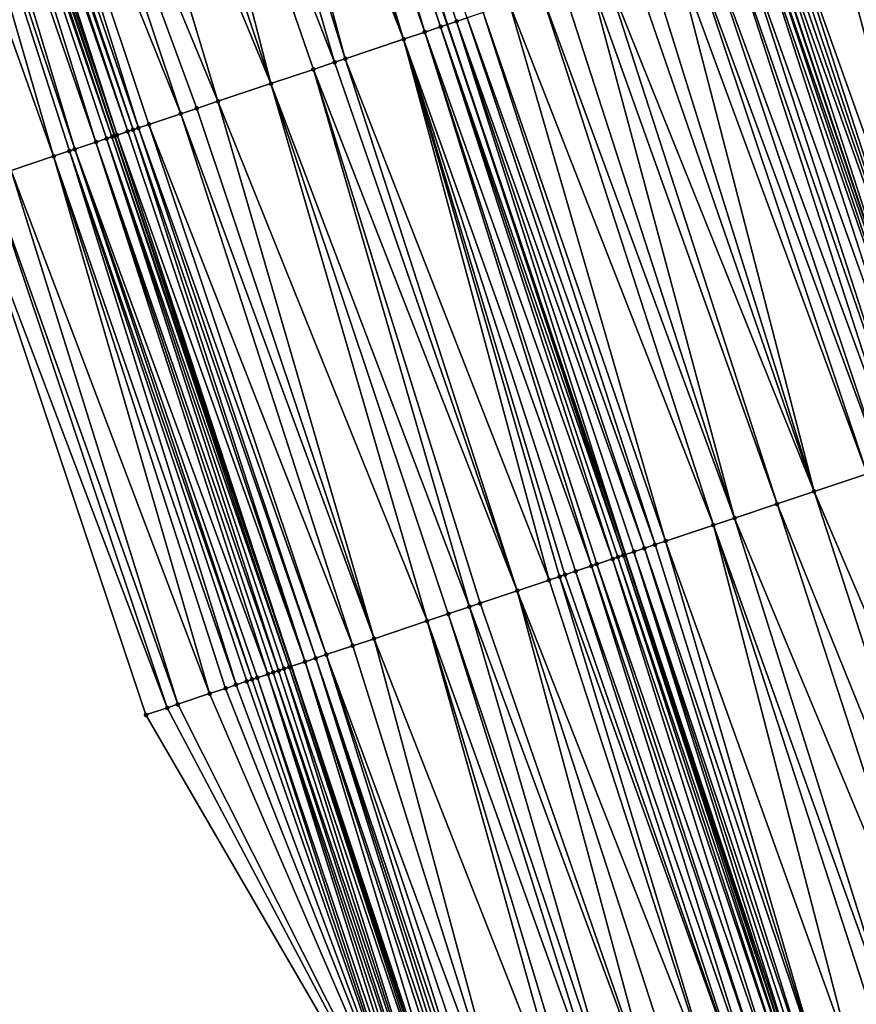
# Model space of a CAD drawing. Header units: feet. Extents: x 2004186 to 2014793, y 836912 to 864902.
# Tile 384 of 974: x 2010433 to 2010463, y 847695 to 847730. Entities that reach past the tile are written whole.
import ezdxf

# ---------------------------------------------------------------- set-up
doc = ezdxf.new("R2010")
doc.units = ezdxf.units.FT
doc.header["$LTSCALE"] = 100
doc.header["$MEASUREMENT"] = 0
for name, color, linetype, lineweight in [('EP_Travel Lane', 5, 'Continuous', 40), ('GPL_Skip Line', 2, 'Continuous', 40), ('Road Shots', 4, 'Continuous', 200), ('Road X-Section', 30, 'Continuous', 13)]:
    doc.layers.add(name, color=color, linetype=linetype, lineweight=lineweight)
doc.layers.add('I-77 SB_MM21-27-Surface-Border', color=7, linetype='Continuous')
doc.layers.add('I-77 SB_MM21-27-Surface-TIN', color=7, linetype='Continuous')

msp = doc.modelspace()

# ---------------------------------------------------------------- linework, layer by layer
at = {"layer": 'EP_Travel Lane'}
msp.add_polyline3d([(2010501.872985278, 847517.1109933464, 432.7483887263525), (2010496.310744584, 847536.3218239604, 432.6745083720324), (2010490.765699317, 847555.1800773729, 432.6028354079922), (2010484.966006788, 847574.3205816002, 432.5260049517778), (2010479.166326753, 847593.4610445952, 432.4364675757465), (2010473.366594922, 847612.6016785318, 432.3996113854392), (2010467.530391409, 847631.4371875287, 432.3242100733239), (2010461.442044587, 847650.4878200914, 432.2391061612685), (2010455.35366632, 847669.5385510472, 432.1852663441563), (2010449.265297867, 847688.589251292, 432.121640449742), (2010443.186575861, 847707.248586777, 432.0554925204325), (2010436.866702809, 847726.2237193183, 431.988828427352), (2010430.546862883, 847745.1987523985, 431.8974958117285), (2010424.227024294, 847764.173781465, 431.8052194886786), (2010417.886755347, 847782.7401750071, 431.723088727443), (2010411.27561073, 847801.6155537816, 431.5946390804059), (2010404.664397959, 847820.4911271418, 431.5215384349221)], dxfattribs=at)
at = {"layer": 'GPL_Skip Line'}
for points in [[(2010525.4082939, 847523.9307231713, 433.6682218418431), (2010519.844656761, 847543.1411599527, 433.5970293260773), (2010514.184985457, 847562.3230172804, 433.5167097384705), (2010508.352749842, 847581.4536226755, 433.4461953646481), (2010502.520505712, 847600.584256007, 433.38429494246), (2010496.688284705, 847619.7148134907, 433.2990074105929), (2010490.768642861, 847638.8182724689, 433.242910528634), (2010484.716626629, 847657.880400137, 433.1464994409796), (2010478.664581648, 847676.9426183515, 433.0787468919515), (2010472.612515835, 847696.0049021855, 433.0317631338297), (2010466.431678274, 847715.0252143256, 432.9819863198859), (2010460.089471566, 847733.9928286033, 432.9040520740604), (2010453.747290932, 847752.9603649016, 432.8067895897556), (2010447.405091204, 847771.9279583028, 432.723680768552), (2010440.917379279, 847790.845627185, 432.6399812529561), (2010434.280437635, 847809.7120895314, 432.5516954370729), (2010427.643483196, 847828.578588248, 432.473760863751)], [(2010513.870022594, 847520.5873133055, 433.2140708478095), (2010508.28748053, 847539.7922714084, 433.141995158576), (2010502.687297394, 847558.8161663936, 433.0602198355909), (2010496.916434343, 847577.9655090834, 432.997322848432), (2010491.145566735, 847597.1148669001, 432.9390856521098), (2010485.374706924, 847616.264198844, 432.8728785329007), (2010479.519576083, 847635.2452786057, 432.8005107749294), (2010473.442230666, 847654.29939332, 432.7123574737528), (2010467.364864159, 847673.3535741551, 432.6451907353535), (2010461.28748471, 847692.4077955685, 432.5908434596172), (2010455.136544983, 847711.2464973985, 432.5450511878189), (2010448.771277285, 847730.2064088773, 432.4689252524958), (2010442.406027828, 847749.1662660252, 432.3793146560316), (2010436.040771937, 847768.1261423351, 432.2944804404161), (2010429.602315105, 847786.863430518, 432.2031179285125), (2010422.965392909, 847805.7298375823, 432.0990983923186), (2010416.32843218, 847824.5963541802, 432.0262505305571)]]:
    msp.add_polyline3d(points, dxfattribs=at)
at = {"layer": 'I-77 SB_MM21-27-Surface-Border', "color": 3, "linetype": 'ByBlock', "lineweight": -2}
msp.add_polyline3d([(2010498.514612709, 847516.1377822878, 432.5991657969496), (2010493.911453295, 847535.6265759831, 432.5768017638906), (2010486.063929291, 847553.7459423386, 432.3957747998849), (2010480.805598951, 847573.051569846, 432.3418977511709), (2010474.399479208, 847592.0070837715, 432.2333601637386), (2010467.993334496, 847610.9626795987, 432.1500763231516), (2010462.176308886, 847629.7365076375, 432.0891687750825), (2010456.124262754, 847648.7987294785, 432.022517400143), (2010450.262827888, 847667.9215099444, 431.9679653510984), (2010448.023085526, 847688.1946571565, 432.0625979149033), (2010437.981619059, 847705.5071181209, 431.8134435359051), (2010431.639400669, 847724.4747673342, 431.7441685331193), (2010425.486884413, 847743.5057656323, 431.6566545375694), (2010419.713695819, 847762.6636912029, 431.5895723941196), (2010413.562130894, 847781.2180416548, 431.5218400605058), (2010407.113855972, 847800.1508731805, 431.433307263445), (2010401.986137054, 847819.5486046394, 431.4328845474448)], dxfattribs=at)
at = {"layer": 'I-77 SB_MM21-27-Surface-TIN', "color": 128, "linetype": 'ByBlock', "lineweight": -2}
for points in [[(2010442.177552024, 847749.0898164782, 432.3672701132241), (2010441.418875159, 847748.8360263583, 432.3424977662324), (2010447.950739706, 847729.9318936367, 432.4350722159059)], [(2010442.367216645, 847749.1532777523, 432.3768698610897), (2010442.177552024, 847749.0898164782, 432.3672701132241), (2010448.519743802, 847730.122246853, 432.4562847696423)], [(2010442.177552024, 847749.0898164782, 432.3672701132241), (2010447.950739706, 847729.9318936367, 432.4350722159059), (2010448.519743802, 847730.122246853, 432.4562847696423)], [(2010442.367216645, 847749.1532777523, 432.3768698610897), (2010448.771277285, 847730.2064088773, 432.4689252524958), (2010442.406027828, 847749.1662660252, 432.3793146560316)], [(2010442.367216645, 847749.1532777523, 432.3768698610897), (2010448.519743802, 847730.122246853, 432.4562847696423), (2010448.771277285, 847730.2064088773, 432.4689252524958)], [(2010442.746539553, 847749.2802192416, 432.4007641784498), (2010442.406027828, 847749.1662660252, 432.3793146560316), (2010448.771277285, 847730.2064088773, 432.4689252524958)], [(2010442.746539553, 847749.2802192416, 432.4007641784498), (2010448.771277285, 847730.2064088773, 432.4689252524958), (2010449.088737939, 847730.31262985, 432.4848788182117)], [(2010442.746539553, 847749.2802192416, 432.4007641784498), (2010449.088737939, 847730.31262985, 432.4848788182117), (2010449.468060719, 847730.4395717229, 432.5088677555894)], [(2010441.418875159, 847748.8360263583, 432.3424977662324), (2010440.660214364, 847748.5821881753, 432.3058123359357), (2010447.192079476, 847729.6780537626, 432.3979685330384)], [(2010441.418875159, 847748.8360263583, 432.3424977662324), (2010447.192079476, 847729.6780537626, 432.3979685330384), (2010447.950739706, 847729.9318936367, 432.4350722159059)], [(2010439.901549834, 847748.3283611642, 432.2718960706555), (2010439.142875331, 847748.0745639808, 432.2453729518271), (2010445.105731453, 847728.9800909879, 432.3199459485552)], [(2010440.660214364, 847748.5821881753, 432.3058123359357), (2010439.901549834, 847748.3283611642, 432.2718960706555), (2010447.192079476, 847729.6780537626, 432.3979685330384)], [(2010439.901549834, 847748.3283611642, 432.2718960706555), (2010445.105731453, 847728.9800909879, 432.3199459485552), (2010447.192079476, 847729.6780537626, 432.3979685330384)], [(2010439.142875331, 847748.0745639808, 432.2453729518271), (2010437.435872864, 847747.5034749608, 432.1744535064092), (2010444.726399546, 847728.8531764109, 432.3027226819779)], [(2010439.142875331, 847748.0745639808, 432.2453729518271), (2010444.726399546, 847728.8531764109, 432.3027226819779), (2010445.105731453, 847728.9800909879, 432.3199459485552)], [(2010437.435872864, 847747.5034749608, 432.1744535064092), (2010436.108198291, 847747.059312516, 432.123731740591), (2010442.45037386, 847728.0917913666, 432.2247684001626)], [(2010437.435872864, 847747.5034749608, 432.1744535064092), (2010443.967731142, 847728.5993609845, 432.2716785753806), (2010444.726399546, 847728.8531764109, 432.3027226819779)], [(2010437.435872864, 847747.5034749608, 432.1744535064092), (2010442.45037386, 847728.0917913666, 432.2247684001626), (2010443.967731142, 847728.5993609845, 432.2716785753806)], [(2010436.108198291, 847747.059312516, 432.123731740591), (2010434.780518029, 847746.6151670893, 432.0772281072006), (2010442.45037386, 847728.0917913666, 432.2247684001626)], [(2010434.780518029, 847746.6151670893, 432.0772281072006), (2010432.883847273, 847745.9806277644, 431.9994278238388), (2010440.553693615, 847727.4572804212, 432.1540044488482)], [(2010434.780518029, 847746.6151670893, 432.0772281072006), (2010440.553693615, 847727.4572804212, 432.1540044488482), (2010442.45037386, 847728.0917913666, 432.2247684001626)], [(2010432.883847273, 847745.9806277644, 431.9994278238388), (2010431.745835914, 847745.5999308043, 431.9593494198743), (2010439.226026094, 847727.0130968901, 432.0980575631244)], [(2010432.883847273, 847745.9806277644, 431.9994278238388), (2010439.795026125, 847727.2034622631, 432.1222832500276), (2010440.553693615, 847727.4572804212, 432.1540044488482)], [(2010432.883847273, 847745.9806277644, 431.9994278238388), (2010439.226026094, 847727.0130968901, 432.0980575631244), (2010439.795026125, 847727.2034622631, 432.1222832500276)], [(2010431.745835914, 847745.5999308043, 431.9593494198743), (2010431.176831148, 847745.4095795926, 431.93863319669), (2010437.70868242, 847726.5054865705, 432.0410589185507)], [(2010431.745835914, 847745.5999308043, 431.9593494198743), (2010438.088012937, 847726.6324053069, 432.0593131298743), (2010439.226026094, 847727.0130968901, 432.0980575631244)], [(2010431.745835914, 847745.5999308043, 431.9593494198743), (2010437.70868242, 847726.5054865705, 432.0410589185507), (2010438.088012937, 847726.6324053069, 432.0593131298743)], [(2010430.418188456, 847745.1556872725, 431.8885290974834), (2010430.228523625, 847745.0922266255, 431.8790848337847), (2010436.760374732, 847726.1881340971, 431.9816339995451)], [(2010430.418188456, 847745.1556872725, 431.8885290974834), (2010436.866702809, 847726.2237193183, 431.988828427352), (2010430.546862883, 847745.1987523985, 431.8974958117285)], [(2010430.418188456, 847745.1556872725, 431.8885290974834), (2010436.760374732, 847726.1881340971, 431.9816339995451), (2010436.866702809, 847726.2237193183, 431.988828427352)], [(2010430.797507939, 847745.2826390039, 431.9149620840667), (2010430.546862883, 847745.1987523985, 431.8974958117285), (2010436.950034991, 847726.2516084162, 431.9944668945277)], [(2010436.950034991, 847726.2516084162, 431.9944668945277), (2010430.546862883, 847745.1987523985, 431.8974958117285), (2010436.866702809, 847726.2237193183, 431.988828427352)], [(2010430.987167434, 847745.3461156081, 431.928361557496), (2010430.797507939, 847745.2826390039, 431.9149620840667), (2010437.329349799, 847726.3785741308, 432.0243653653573)], [(2010430.797507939, 847745.2826390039, 431.9149620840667), (2010436.950034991, 847726.2516084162, 431.9944668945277), (2010437.329349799, 847726.3785741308, 432.0243653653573)], [(2010431.176831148, 847745.4095795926, 431.93863319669), (2010430.987167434, 847745.3461156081, 431.928361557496), (2010437.51901378, 847726.4420373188, 432.0344393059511)], [(2010430.987167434, 847745.3461156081, 431.928361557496), (2010437.329349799, 847726.3785741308, 432.0243653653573), (2010437.51901378, 847726.4420373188, 432.0344393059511)], [(2010431.176831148, 847745.4095795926, 431.93863319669), (2010437.51901378, 847726.4420373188, 432.0344393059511), (2010437.70868242, 847726.5054865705, 432.0410589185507)], [(2010429.659522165, 847744.9018655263, 431.8559178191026), (2010429.090530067, 847744.7114764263, 431.8258104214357), (2010435.432723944, 847725.7439005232, 431.9132833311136)], [(2010430.228523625, 847745.0922266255, 431.8790848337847), (2010429.659522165, 847744.9018655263, 431.8559178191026), (2010436.191371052, 847725.9977796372, 431.9601132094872)], [(2010429.659522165, 847744.9018655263, 431.8559178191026), (2010435.432723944, 847725.7439005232, 431.9132833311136), (2010436.191371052, 847725.9977796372, 431.9601132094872)], [(2010430.228523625, 847745.0922266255, 431.8790848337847), (2010436.570709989, 847726.1246731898, 431.9721252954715), (2010436.760374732, 847726.1881340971, 431.9816339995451)], [(2010430.228523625, 847745.0922266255, 431.8790848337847), (2010436.191371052, 847725.9977796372, 431.9601132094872), (2010436.570709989, 847726.1246731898, 431.9721252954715)], [(2010429.090530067, 847744.7114764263, 431.8258104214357), (2010427.952535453, 847744.3307293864, 431.7733190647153), (2010434.674051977, 847725.4900957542, 431.8848808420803)], [(2010429.090530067, 847744.7114764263, 431.8258104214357), (2010435.243058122, 847725.6804428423, 431.9045744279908), (2010435.432723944, 847725.7439005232, 431.9132833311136)], [(2010429.090530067, 847744.7114764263, 431.8258104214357), (2010434.674051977, 847725.4900957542, 431.8848808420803), (2010435.243058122, 847725.6804428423, 431.9045744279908)], [(2010427.952535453, 847744.3307293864, 431.7733190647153), (2010433.156732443, 847724.9824132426, 431.8099884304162), (2010434.674051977, 847725.4900957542, 431.8848808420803)], [(2010462.934480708, 847734.944628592, 433.0185190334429), (2010462.365476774, 847734.754274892, 432.9971866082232), (2010469.27669691, 847715.97698592, 433.0894153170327)], [(2010463.503481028, 847735.1349931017, 433.0425307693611), (2010462.934480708, 847734.944628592, 433.0185190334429), (2010469.27669691, 847715.97698592, 433.0894153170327)], [(2010462.365476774, 847734.754274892, 432.9971866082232), (2010460.848143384, 847734.2466338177, 432.9325649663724), (2010467.569683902, 847715.4059284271, 433.0263121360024)], [(2010462.365476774, 847734.754274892, 432.9971866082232), (2010467.569683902, 847715.4059284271, 433.0263121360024), (2010469.27669691, 847715.97698592, 433.0894153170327)], [(2010460.848143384, 847734.2466338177, 432.9325649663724), (2010460.65848006, 847734.1831686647, 432.9220040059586), (2010467.000681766, 847715.2155693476, 433.0036463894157)], [(2010460.848143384, 847734.2466338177, 432.9325649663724), (2010467.000681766, 847715.2155693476, 433.0036463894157), (2010467.569683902, 847715.4059284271, 433.0263121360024)], [(2010459.899807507, 847733.9293656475, 432.8940357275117), (2010459.710140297, 847733.8659121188, 432.8863559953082), (2010466.242014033, 847714.9617519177, 432.9721057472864)], [(2010459.899807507, 847733.9293656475, 432.8940357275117), (2010466.431678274, 847715.0252143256, 432.9819863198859), (2010460.089471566, 847733.9928286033, 432.9040520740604)], [(2010459.899807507, 847733.9293656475, 432.8940357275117), (2010466.242014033, 847714.9617519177, 432.9721057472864), (2010466.431678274, 847715.0252143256, 432.9819863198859)], [(2010460.279139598, 847734.0562796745, 432.9111227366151), (2010460.089471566, 847733.9928286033, 432.9040520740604), (2010466.431678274, 847715.0252143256, 432.9819863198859)], [(2010460.468813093, 847734.1197144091, 432.9141440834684), (2010460.279139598, 847734.0562796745, 432.9111227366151), (2010467.000681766, 847715.2155693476, 433.0036463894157)], [(2010460.279139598, 847734.0562796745, 432.9111227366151), (2010466.431678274, 847715.0252143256, 432.9819863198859), (2010467.000681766, 847715.2155693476, 433.0036463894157)], [(2010460.65848006, 847734.1831686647, 432.9220040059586), (2010460.468813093, 847734.1197144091, 432.9141440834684), (2010467.000681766, 847715.2155693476, 433.0036463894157)], [(2010458.761785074, 847733.5487018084, 432.8621681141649), (2010458.00312135, 847733.2948723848, 432.8276546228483), (2010464.914327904, 847714.5176240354, 432.9299521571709)], [(2010459.141123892, 847733.675595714, 432.8742677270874), (2010458.761785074, 847733.5487018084, 432.8621681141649), (2010465.293664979, 847714.6445231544, 432.9433440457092)], [(2010458.761785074, 847733.5487018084, 432.8621681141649), (2010464.914327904, 847714.5176240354, 432.9299521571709), (2010465.293664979, 847714.6445231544, 432.9433440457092)], [(2010459.710140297, 847733.8659121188, 432.8863559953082), (2010459.141123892, 847733.675595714, 432.8742677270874), (2010465.862679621, 847714.8348448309, 432.9567389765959)], [(2010459.141123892, 847733.675595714, 432.8742677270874), (2010465.293664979, 847714.6445231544, 432.9433440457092), (2010465.862679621, 847714.8348448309, 432.9567389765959)], [(2010459.710140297, 847733.8659121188, 432.8863559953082), (2010465.862679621, 847714.8348448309, 432.9567389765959), (2010466.242014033, 847714.9617519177, 432.9721057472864)], [(2010458.00312135, 847733.2948723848, 432.8276546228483), (2010457.434121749, 847733.1045057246, 432.8031098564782), (2010464.34533422, 847714.327239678, 432.9010209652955)], [(2010458.00312135, 847733.2948723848, 432.8276546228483), (2010464.34533422, 847714.327239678, 432.9010209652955), (2010464.914327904, 847714.5176240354, 432.9299521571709)], [(2010456.865116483, 847732.9141560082, 432.782764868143), (2010455.916780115, 847732.5968893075, 432.7445998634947), (2010461.879659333, 847713.5023472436, 432.802036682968)], [(2010457.434121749, 847733.1045057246, 432.8031098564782), (2010456.865116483, 847732.9141560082, 432.782764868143), (2010463.77633785, 847714.1368633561, 432.8740813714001)], [(2010456.865116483, 847732.9141560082, 432.782764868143), (2010461.879659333, 847713.5023472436, 432.802036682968), (2010463.77633785, 847714.1368633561, 432.8740813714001)], [(2010457.434121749, 847733.1045057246, 432.8031098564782), (2010463.77633785, 847714.1368633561, 432.8740813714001), (2010464.34533422, 847714.327239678, 432.9010209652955)], [(2010455.916780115, 847732.5968893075, 432.7445998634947), (2010455.347778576, 847732.4065284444, 432.7214919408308), (2010461.879659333, 847713.5023472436, 432.802036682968)], [(2010455.347778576, 847732.4065284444, 432.7214919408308), (2010454.399429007, 847732.0893012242, 432.693112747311), (2010461.879659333, 847713.5023472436, 432.802036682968)], [(2010453.830422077, 847731.8989564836, 432.67400106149), (2010452.882088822, 847731.5816804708, 432.6335279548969), (2010459.034639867, 847712.5505781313, 432.695222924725)], [(2010454.399429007, 847732.0893012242, 432.693112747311), (2010453.830422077, 847731.8989564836, 432.67400106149), (2010460.551978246, 847713.0582042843, 432.7561460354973)], [(2010453.830422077, 847731.8989564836, 432.67400106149), (2010459.034639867, 847712.5505781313, 432.695222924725), (2010460.551978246, 847713.0582042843, 432.7561460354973)], [(2010454.399429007, 847732.0893012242, 432.693112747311), (2010460.551978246, 847713.0582042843, 432.7561460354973), (2010461.879659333, 847713.5023472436, 432.802036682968)], [(2010452.882088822, 847731.5816804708, 432.6335279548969), (2010452.123416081, 847731.3278780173, 432.6056993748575), (2010459.034639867, 847712.5505781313, 432.695222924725)], [(2010452.123416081, 847731.3278780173, 432.6056993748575), (2010450.985409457, 847730.947166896, 432.5621121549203), (2010458.275962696, 847712.2967889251, 432.6706778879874)], [(2010452.123416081, 847731.3278780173, 432.6056993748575), (2010458.275962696, 847712.2967889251, 432.6706778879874), (2010459.034639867, 847712.5505781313, 432.695222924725)], [(2010450.985409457, 847730.947166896, 432.5621121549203), (2010450.037061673, 847730.6299343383, 432.5324099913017), (2010456.568957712, 847711.7257074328, 432.6016261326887)], [(2010450.985409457, 847730.947166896, 432.5621121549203), (2010456.568957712, 847711.7257074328, 432.6016261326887), (2010458.275962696, 847712.2967889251, 432.6706778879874)], [(2010449.468060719, 847730.4395717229, 432.5088677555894), (2010449.088737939, 847730.31262985, 432.4848788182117), (2010455.810276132, 847711.4719314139, 432.5803497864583)], [(2010450.037061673, 847730.6299343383, 432.5324099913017), (2010449.468060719, 847730.4395717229, 432.5088677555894), (2010456.189619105, 847711.5988128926, 432.5893692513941)], [(2010449.468060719, 847730.4395717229, 432.5088677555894), (2010455.810276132, 847711.4719314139, 432.5803497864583), (2010456.189619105, 847711.5988128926, 432.5893692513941)], [(2010450.037061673, 847730.6299343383, 432.5324099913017), (2010456.189619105, 847711.5988128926, 432.5893692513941), (2010456.568957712, 847711.7257074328, 432.6016261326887)], [(2010448.519743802, 847730.122246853, 432.4562847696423), (2010447.950739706, 847729.9318936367, 432.4350722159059), (2010454.672295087, 847711.0911437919, 432.5178008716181)], [(2010448.519743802, 847730.122246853, 432.4562847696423), (2010455.051620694, 847711.2180772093, 432.539694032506), (2010448.771277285, 847730.2064088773, 432.4689252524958)], [(2010448.519743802, 847730.122246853, 432.4562847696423), (2010454.861955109, 847711.1546188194, 432.5308093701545), (2010455.051620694, 847711.2180772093, 432.539694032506)], [(2010448.519743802, 847730.122246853, 432.4562847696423), (2010454.672295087, 847711.0911437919, 432.5178008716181), (2010454.861955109, 847711.1546188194, 432.5308093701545)], [(2010449.088737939, 847730.31262985, 432.4848788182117), (2010448.771277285, 847730.2064088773, 432.4689252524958), (2010455.136544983, 847711.2464973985, 432.5450511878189)], [(2010455.051620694, 847711.2180772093, 432.539694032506), (2010455.136544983, 847711.2464973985, 432.5450511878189), (2010448.771277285, 847730.2064088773, 432.4689252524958)], [(2010449.088737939, 847730.31262985, 432.4848788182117), (2010455.136544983, 847711.2464973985, 432.5450511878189), (2010455.430943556, 847711.3450188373, 432.5636223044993)], [(2010449.088737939, 847730.31262985, 432.4848788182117), (2010455.430943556, 847711.3450188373, 432.5636223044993), (2010455.810276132, 847711.4719314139, 432.5803497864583)], [(2010447.192079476, 847729.6780537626, 432.3979685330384), (2010445.105731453, 847728.9800909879, 432.3199459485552), (2010452.396280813, 847710.3297246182, 432.4313871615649)], [(2010447.950739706, 847729.9318936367, 432.4350722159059), (2010447.192079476, 847729.6780537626, 432.3979685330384), (2010453.913631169, 847710.8373149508, 432.4834318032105)], [(2010447.192079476, 847729.6780537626, 432.3979685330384), (2010453.344633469, 847710.6469426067, 432.4574781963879), (2010453.913631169, 847710.8373149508, 432.4834318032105)], [(2010447.192079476, 847729.6780537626, 432.3979685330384), (2010452.965295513, 847710.5200461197, 432.4447387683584), (2010453.344633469, 847710.6469426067, 432.4574781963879)], [(2010447.192079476, 847729.6780537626, 432.3979685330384), (2010452.775622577, 847710.4566097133, 432.4413029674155), (2010452.965295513, 847710.5200461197, 432.4447387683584)], [(2010447.192079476, 847729.6780537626, 432.3979685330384), (2010452.396280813, 847710.3297246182, 432.4313871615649), (2010452.775622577, 847710.4566097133, 432.4413029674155)], [(2010447.950739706, 847729.9318936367, 432.4350722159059), (2010454.103292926, 847710.9007847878, 432.4951537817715), (2010454.672295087, 847711.0911437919, 432.5178008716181)], [(2010447.950739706, 847729.9318936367, 432.4350722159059), (2010453.913631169, 847710.8373149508, 432.4834318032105), (2010454.103292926, 847710.9007847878, 432.4951537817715)], [(2010445.105731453, 847728.9800909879, 432.3199459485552), (2010444.726399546, 847728.8531764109, 432.3027226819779), (2010451.258265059, 847709.9490407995, 432.394567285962)], [(2010445.105731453, 847728.9800909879, 432.3199459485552), (2010451.258265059, 847709.9490407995, 432.394567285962), (2010452.396280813, 847710.3297246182, 432.4313871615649)], [(2010443.967731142, 847728.5993609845, 432.2716785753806), (2010442.45037386, 847728.0917913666, 432.2247684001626), (2010449.551264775, 847709.3779452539, 432.322032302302)], [(2010444.726399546, 847728.8531764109, 432.3027226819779), (2010443.967731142, 847728.5993609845, 432.2716785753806), (2010451.258265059, 847709.9490407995, 432.394567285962)], [(2010443.967731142, 847728.5993609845, 432.2716785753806), (2010449.930600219, 847709.5048492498, 432.3366329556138), (2010451.258265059, 847709.9490407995, 432.394567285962)], [(2010443.967731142, 847728.5993609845, 432.2716785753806), (2010449.551264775, 847709.3779452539, 432.322032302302), (2010449.930600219, 847709.5048492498, 432.3366329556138)], [(2010442.45037386, 847728.0917913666, 432.2247684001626), (2010440.553693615, 847727.4572804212, 432.1540044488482), (2010448.033908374, 847708.8703729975, 432.2744681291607)], [(2010442.45037386, 847728.0917913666, 432.2247684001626), (2010448.7925854, 847709.1241626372, 432.2991205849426), (2010449.551264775, 847709.3779452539, 432.322032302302)], [(2010442.45037386, 847728.0917913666, 432.2247684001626), (2010448.033908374, 847708.8703729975, 432.2744681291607), (2010448.7925854, 847709.1241626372, 432.2991205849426)], [(2010439.795026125, 847727.2034622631, 432.1222832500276), (2010439.226026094, 847727.0130968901, 432.0980575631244), (2010446.137225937, 847708.2358686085, 432.2053292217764)], [(2010440.553693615, 847727.4572804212, 432.1540044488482), (2010439.795026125, 847727.2034622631, 432.1222832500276), (2010446.137225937, 847708.2358686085, 432.2053292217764)], [(2010440.553693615, 847727.4572804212, 432.1540044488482), (2010446.137225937, 847708.2358686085, 432.2053292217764), (2010448.033908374, 847708.8703729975, 432.2744681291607)], [(2010439.226026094, 847727.0130968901, 432.0980575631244), (2010438.088012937, 847726.6324053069, 432.0593131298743), (2010445.378559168, 847707.9820482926, 432.1730732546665)], [(2010439.226026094, 847727.0130968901, 432.0980575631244), (2010445.378559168, 847707.9820482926, 432.1730732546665), (2010446.137225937, 847708.2358686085, 432.2053292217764)], [(2010437.70868242, 847726.5054865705, 432.0410589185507), (2010437.51901378, 847726.4420373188, 432.0344393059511), (2010444.050894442, 847707.5378564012, 432.1150541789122)], [(2010438.088012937, 847726.6324053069, 432.0593131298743), (2010437.70868242, 847726.5054865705, 432.0410589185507), (2010444.430224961, 847707.6647751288, 432.1333062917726)], [(2010437.70868242, 847726.5054865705, 432.0410589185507), (2010444.050894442, 847707.5378564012, 432.1150541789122), (2010444.430224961, 847707.6647751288, 432.1333062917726)], [(2010438.088012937, 847726.6324053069, 432.0593131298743), (2010444.430224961, 847707.6647751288, 432.1333062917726), (2010445.378559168, 847707.9820482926, 432.1730732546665)], [(2010436.760374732, 847726.1881340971, 431.9816339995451), (2010436.570709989, 847726.1246731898, 431.9721252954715), (2010443.102595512, 847707.2204777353, 432.0491370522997)], [(2010436.760374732, 847726.1881340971, 431.9816339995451), (2010443.186575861, 847707.248586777, 432.0554925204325), (2010436.866702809, 847726.2237193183, 431.988828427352)], [(2010436.760374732, 847726.1881340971, 431.9816339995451), (2010443.102595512, 847707.2204777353, 432.0491370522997), (2010443.186575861, 847707.248586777, 432.0554925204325)], [(2010436.950034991, 847726.2516084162, 431.9944668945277), (2010436.866702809, 847726.2237193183, 431.988828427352), (2010443.186575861, 847707.248586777, 432.0554925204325)], [(2010437.329349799, 847726.3785741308, 432.0243653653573), (2010436.950034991, 847726.2516084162, 431.9944668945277), (2010443.671570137, 847707.4109190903, 432.0921959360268)], [(2010436.950034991, 847726.2516084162, 431.9944668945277), (2010443.186575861, 847707.248586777, 432.0554925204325), (2010443.671570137, 847707.4109190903, 432.0921959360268)], [(2010437.51901378, 847726.4420373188, 432.0344393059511), (2010437.329349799, 847726.3785741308, 432.0243653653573), (2010443.671570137, 847707.4109190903, 432.0921959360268)], [(2010437.51901378, 847726.4420373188, 432.0344393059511), (2010443.671570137, 847707.4109190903, 432.0921959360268), (2010444.050894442, 847707.5378564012, 432.1150541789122)], [(2010436.191371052, 847725.9977796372, 431.9601132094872), (2010435.432723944, 847725.7439005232, 431.9132833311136), (2010442.34391594, 847706.966695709, 432.026371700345)], [(2010436.570709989, 847726.1246731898, 431.9721252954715), (2010436.191371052, 847725.9977796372, 431.9601132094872), (2010442.723249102, 847707.0936065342, 432.0426650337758)], [(2010436.191371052, 847725.9977796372, 431.9601132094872), (2010442.53357697, 847707.0301677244, 432.0386335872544), (2010442.723249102, 847707.0936065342, 432.0426650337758)], [(2010436.191371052, 847725.9977796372, 431.9601132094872), (2010442.34391594, 847706.966695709, 432.026371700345), (2010442.53357697, 847707.0301677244, 432.0386335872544)], [(2010436.570709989, 847726.1246731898, 431.9721252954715), (2010442.912925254, 847707.1570333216, 432.0437165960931), (2010443.102595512, 847707.2204777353, 432.0491370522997)], [(2010436.570709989, 847726.1246731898, 431.9721252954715), (2010442.723249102, 847707.0936065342, 432.0426650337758), (2010442.912925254, 847707.1570333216, 432.0437165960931)], [(2010434.674051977, 847725.4900957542, 431.8848808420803), (2010433.156732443, 847724.9824132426, 431.8099884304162), (2010440.257602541, 847706.2686293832, 431.9226825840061)], [(2010435.243058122, 847725.6804428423, 431.9045744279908), (2010434.674051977, 847725.4900957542, 431.8848808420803), (2010441.205934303, 847706.5859098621, 431.9642627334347)], [(2010434.674051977, 847725.4900957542, 431.8848808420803), (2010440.826595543, 847706.4590157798, 431.9521192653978), (2010441.205934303, 847706.5859098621, 431.9642627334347)], [(2010434.674051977, 847725.4900957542, 431.8848808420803), (2010440.257602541, 847706.2686293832, 431.9226825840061), (2010440.826595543, 847706.4590157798, 431.9521192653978)], [(2010435.432723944, 847725.7439005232, 431.9132833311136), (2010435.243058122, 847725.6804428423, 431.9045744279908), (2010441.774940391, 847706.7762571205, 431.9839985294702)], [(2010435.243058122, 847725.6804428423, 431.9045744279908), (2010441.585274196, 847706.7128005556, 431.9755662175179), (2010441.774940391, 847706.7762571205, 431.9839985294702)], [(2010435.243058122, 847725.6804428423, 431.9045744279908), (2010441.205934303, 847706.5859098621, 431.9642627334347), (2010441.585274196, 847706.7128005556, 431.9755662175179)], [(2010435.432723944, 847725.7439005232, 431.9132833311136), (2010441.964602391, 847706.8397262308, 431.9955403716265), (2010442.34391594, 847706.966695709, 432.026371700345)], [(2010435.432723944, 847725.7439005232, 431.9132833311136), (2010441.774940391, 847706.7762571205, 431.9839985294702), (2010441.964602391, 847706.8397262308, 431.9955403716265)], [(2010432.398065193, 847724.7285943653, 431.7780890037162), (2010431.639400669, 847724.4747673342, 431.7441685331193), (2010438.740283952, 847705.7609440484, 431.8470904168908)], [(2010433.156732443, 847724.9824132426, 431.8099884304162), (2010432.398065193, 847724.7285943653, 431.7780890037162), (2010439.119615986, 847705.8878582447, 431.8642193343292)], [(2010432.398065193, 847724.7285943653, 431.7780890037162), (2010438.740283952, 847705.7609440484, 431.8470904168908), (2010439.119615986, 847705.8878582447, 431.8642193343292)], [(2010433.156732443, 847724.9824132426, 431.8099884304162), (2010439.119615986, 847705.8878582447, 431.8642193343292), (2010440.257602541, 847706.2686293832, 431.9226825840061)], [(2010431.639400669, 847724.4747673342, 431.7441685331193), (2010437.981619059, 847705.5071181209, 431.8134435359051), (2010438.740283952, 847705.7609440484, 431.8470904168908)], [(2010463.77633785, 847714.1368633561, 432.8740813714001), (2010461.879659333, 847713.5023472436, 432.802036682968), (2010469.753283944, 847695.0967209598, 432.9148919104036)], [(2010461.879659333, 847713.5023472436, 432.802036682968), (2010460.551978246, 847713.0582042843, 432.7561460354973), (2010468.03773981, 847694.5518279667, 432.8497517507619)], [(2010461.879659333, 847713.5023472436, 432.802036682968), (2010468.03773981, 847694.5518279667, 432.8497517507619), (2010469.753283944, 847695.0967209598, 432.9148919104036)], [(2010460.551978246, 847713.0582042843, 432.7561460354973), (2010459.034639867, 847712.5505781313, 432.695222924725), (2010466.703425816, 847694.1280282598, 432.8009717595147)], [(2010460.551978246, 847713.0582042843, 432.7561460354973), (2010466.703425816, 847694.1280282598, 432.8009717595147), (2010468.03773981, 847694.5518279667, 432.8497517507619)], [(2010459.034639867, 847712.5505781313, 432.695222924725), (2010458.275962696, 847712.2967889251, 432.6706778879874), (2010464.987886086, 847693.5831213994, 432.7314424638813)], [(2010459.034639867, 847712.5505781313, 432.695222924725), (2010464.987886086, 847693.5831213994, 432.7314424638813), (2010466.703425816, 847694.1280282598, 432.8009717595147)], [(2010458.275962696, 847712.2967889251, 432.6706778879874), (2010456.568957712, 847711.7257074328, 432.6016261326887), (2010463.272341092, 847693.0382311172, 432.6671602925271)], [(2010458.275962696, 847712.2967889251, 432.6706778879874), (2010464.416036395, 847693.4014955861, 432.7113699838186), (2010464.987886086, 847693.5831213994, 432.7314424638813)], [(2010458.275962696, 847712.2967889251, 432.6706778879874), (2010463.272341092, 847693.0382311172, 432.6671602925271), (2010464.416036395, 847693.4014955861, 432.7113699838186)], [(2010456.568957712, 847711.7257074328, 432.6016261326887), (2010456.189619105, 847711.5988128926, 432.5893692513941), (2010462.12863803, 847692.6749910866, 432.6306854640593)], [(2010456.568957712, 847711.7257074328, 432.6016261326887), (2010462.12863803, 847692.6749910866, 432.6306854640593), (2010463.272341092, 847693.0382311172, 432.6671602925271)], [(2010455.430943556, 847711.3450188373, 432.5636223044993), (2010455.136544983, 847711.2464973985, 432.5450511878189), (2010461.366181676, 847692.4327921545, 432.5940531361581)], [(2010455.810276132, 847711.4719314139, 432.5803497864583), (2010455.430943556, 847711.3450188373, 432.5636223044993), (2010461.747406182, 847692.5539031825, 432.6160286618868)], [(2010455.430943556, 847711.3450188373, 432.5636223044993), (2010461.556795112, 847692.4933439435, 432.6038619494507), (2010461.747406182, 847692.5539031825, 432.6160286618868)], [(2010455.430943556, 847711.3450188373, 432.5636223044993), (2010461.366181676, 847692.4327921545, 432.5940531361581), (2010461.556795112, 847692.4933439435, 432.6038619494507)], [(2010456.189619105, 847711.5988128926, 432.5893692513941), (2010455.810276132, 847711.4719314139, 432.5803497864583), (2010462.12863803, 847692.6749910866, 432.6306854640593)], [(2010455.810276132, 847711.4719314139, 432.5803497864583), (2010461.747406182, 847692.5539031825, 432.6160286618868), (2010462.12863803, 847692.6749910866, 432.6306854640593)], [(2010454.672295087, 847711.0911437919, 432.5178008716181), (2010454.103292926, 847710.9007847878, 432.4951537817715), (2010460.603709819, 847692.1906420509, 432.5728753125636)], [(2010454.861955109, 847711.1546188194, 432.5308093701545), (2010454.672295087, 847711.0911437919, 432.5178008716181), (2010460.984952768, 847692.3116949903, 432.5764655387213)], [(2010454.672295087, 847711.0911437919, 432.5178008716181), (2010460.603709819, 847692.1906420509, 432.5728753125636), (2010460.984952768, 847692.3116949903, 432.5764655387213)], [(2010455.051620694, 847711.2180772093, 432.539694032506), (2010454.861955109, 847711.1546188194, 432.5308093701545), (2010461.175566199, 847692.3722467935, 432.5862788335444)], [(2010454.861955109, 847711.1546188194, 432.5308093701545), (2010460.984952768, 847692.3116949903, 432.5764655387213), (2010461.175566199, 847692.3722467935, 432.5862788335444)], [(2010455.051620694, 847711.2180772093, 432.539694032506), (2010461.28748471, 847692.4077955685, 432.5908434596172), (2010455.136544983, 847711.2464973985, 432.5450511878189)], [(2010455.051620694, 847711.2180772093, 432.539694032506), (2010461.175566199, 847692.3722467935, 432.5862788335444), (2010461.28748471, 847692.4077955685, 432.5908434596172)], [(2010461.366181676, 847692.4327921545, 432.5940531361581), (2010455.136544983, 847711.2464973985, 432.5450511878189), (2010461.28748471, 847692.4077955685, 432.5908434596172)], [(2010453.344633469, 847710.6469426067, 432.4574781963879), (2010452.965295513, 847710.5200461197, 432.4447387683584), (2010459.460016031, 847691.8273728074, 432.527154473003)], [(2010453.913631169, 847710.8373149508, 432.4834318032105), (2010453.344633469, 847710.6469426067, 432.4574781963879), (2010459.84124755, 847691.9484617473, 432.5421390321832)], [(2010453.344633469, 847710.6469426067, 432.4574781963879), (2010459.460016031, 847691.8273728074, 432.527154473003), (2010459.84124755, 847691.9484617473, 432.5421390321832)], [(2010454.103292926, 847710.9007847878, 432.4951537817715), (2010453.913631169, 847710.8373149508, 432.4834318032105), (2010460.222475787, 847692.0695610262, 432.5603959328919)], [(2010453.913631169, 847710.8373149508, 432.4834318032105), (2010459.84124755, 847691.9484617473, 432.5421390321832), (2010460.222475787, 847692.0695610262, 432.5603959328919)], [(2010454.103292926, 847710.9007847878, 432.4951537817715), (2010460.222475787, 847692.0695610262, 432.5603959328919), (2010460.603709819, 847692.1906420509, 432.5728753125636)], [(2010452.396280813, 847710.3297246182, 432.4313871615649), (2010451.258265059, 847709.9490407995, 432.394567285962), (2010458.506930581, 847691.5246714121, 432.4963251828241)], [(2010452.775622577, 847710.4566097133, 432.4413029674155), (2010452.396280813, 847710.3297246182, 432.4313871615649), (2010458.506930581, 847691.5246714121, 432.4963251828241)], [(2010452.965295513, 847710.5200461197, 432.4447387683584), (2010452.775622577, 847710.4566097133, 432.4413029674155), (2010459.460016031, 847691.8273728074, 432.527154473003)], [(2010452.775622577, 847710.4566097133, 432.4413029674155), (2010458.506930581, 847691.5246714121, 432.4963251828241), (2010459.460016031, 847691.8273728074, 432.527154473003)], [(2010451.258265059, 847709.9490407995, 432.394567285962), (2010449.930600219, 847709.5048492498, 432.3366329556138), (2010456.410160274, 847690.8586726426, 432.4108715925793)], [(2010451.258265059, 847709.9490407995, 432.394567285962), (2010457.363235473, 847691.1614063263, 432.4519203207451), (2010458.506930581, 847691.5246714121, 432.4963251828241)], [(2010451.258265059, 847709.9490407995, 432.394567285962), (2010456.410160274, 847690.8586726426, 432.4108715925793), (2010457.363235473, 847691.1614063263, 432.4519203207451)], [(2010449.551264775, 847709.3779452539, 432.322032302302), (2010448.7925854, 847709.1241626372, 432.2991205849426), (2010455.07584056, 847690.434890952, 432.3677938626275)], [(2010449.930600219, 847709.5048492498, 432.3366329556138), (2010449.551264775, 847709.3779452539, 432.322032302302), (2010456.410160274, 847690.8586726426, 432.4108715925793)], [(2010449.551264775, 847709.3779452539, 432.322032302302), (2010455.07584056, 847690.434890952, 432.3677938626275), (2010456.410160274, 847690.8586726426, 432.4108715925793)], [(2010448.7925854, 847709.1241626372, 432.2991205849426), (2010448.033908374, 847708.8703729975, 432.2744681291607), (2010454.694604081, 847690.3138176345, 432.3577538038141)], [(2010448.7925854, 847709.1241626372, 432.2991205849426), (2010454.694604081, 847690.3138176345, 432.3577538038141), (2010455.07584056, 847690.434890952, 432.3677938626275)], [(2010448.033908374, 847708.8703729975, 432.2744681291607), (2010446.137225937, 847708.2358686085, 432.2053292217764), (2010453.360290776, 847689.8900157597, 432.3082876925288)], [(2010448.033908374, 847708.8703729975, 432.2744681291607), (2010453.741523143, 847690.011102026, 432.3224260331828), (2010454.694604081, 847690.3138176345, 432.3577538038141)], [(2010448.033908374, 847708.8703729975, 432.2744681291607), (2010453.360290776, 847689.8900157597, 432.3082876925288), (2010453.741523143, 847690.011102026, 432.3224260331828)], [(2010446.137225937, 847708.2358686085, 432.2053292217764), (2010445.378559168, 847707.9820482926, 432.1730732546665), (2010451.26351701, 847689.2240278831, 432.2262817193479)], [(2010446.137225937, 847708.2358686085, 432.2053292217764), (2010451.26351701, 847689.2240278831, 432.2262817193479), (2010453.360290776, 847689.8900157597, 432.3082876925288)], [(2010445.378559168, 847707.9820482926, 432.1730732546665), (2010444.430224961, 847707.6647751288, 432.1333062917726), (2010451.26351701, 847689.2240278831, 432.2262817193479)], [(2010444.050894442, 847707.5378564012, 432.1150541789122), (2010443.671570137, 847707.4109190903, 432.0921959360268), (2010449.929206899, 847688.8002159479, 432.1736314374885)], [(2010444.430224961, 847707.6647751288, 432.1333062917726), (2010444.050894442, 847707.5378564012, 432.1150541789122), (2010450.310435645, 847688.9213136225, 432.1913806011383)], [(2010444.050894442, 847707.5378564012, 432.1150541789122), (2010450.119823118, 847688.860758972, 432.1806661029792), (2010450.310435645, 847688.9213136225, 432.1913806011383)], [(2010444.050894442, 847707.5378564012, 432.1150541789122), (2010449.929206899, 847688.8002159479, 432.1736314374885), (2010450.119823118, 847688.860758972, 432.1806661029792)], [(2010444.430224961, 847707.6647751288, 432.1333062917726), (2010450.691666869, 847689.0424034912, 432.2066590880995), (2010451.26351701, 847689.2240278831, 432.2262817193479)], [(2010444.430224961, 847707.6647751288, 432.1333062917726), (2010450.310435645, 847688.9213136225, 432.1913806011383), (2010450.691666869, 847689.0424034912, 432.2066590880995)], [(2010442.912925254, 847707.1570333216, 432.0437165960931), (2010442.723249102, 847707.0936065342, 432.0426650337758), (2010448.785532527, 847688.4368855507, 432.1085551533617)], [(2010443.102595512, 847707.2204777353, 432.0491370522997), (2010442.912925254, 847707.1570333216, 432.0437165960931), (2010449.166772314, 847688.5579484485, 432.1152971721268)], [(2010442.912925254, 847707.1570333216, 432.0437165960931), (2010448.785532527, 847688.4368855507, 432.1085551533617), (2010449.166772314, 847688.5579484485, 432.1152971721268)], [(2010443.102595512, 847707.2204777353, 432.0491370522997), (2010449.265297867, 847688.589251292, 432.121640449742), (2010443.186575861, 847707.248586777, 432.0554925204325)], [(2010443.102595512, 847707.2204777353, 432.0491370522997), (2010449.166772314, 847688.5579484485, 432.1152971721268), (2010449.265297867, 847688.589251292, 432.121640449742)], [(2010443.671570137, 847707.4109190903, 432.0921959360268), (2010443.186575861, 847707.248586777, 432.0554925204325), (2010449.357383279, 847688.6185080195, 432.1275690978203)], [(2010449.357383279, 847688.6185080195, 432.1275690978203), (2010443.186575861, 847707.248586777, 432.0554925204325), (2010449.265297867, 847688.589251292, 432.121640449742)], [(2010443.671570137, 847707.4109190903, 432.0921959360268), (2010449.738594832, 847688.7396598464, 432.1624576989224), (2010449.929206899, 847688.8002159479, 432.1736314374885)], [(2010443.671570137, 847707.4109190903, 432.0921959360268), (2010449.357383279, 847688.6185080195, 432.1275690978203), (2010449.738594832, 847688.7396598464, 432.1624576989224)], [(2010441.774940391, 847706.7762571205, 431.9839985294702), (2010441.585274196, 847706.7128005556, 431.9755662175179), (2010448.023085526, 847688.1946571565, 432.0625979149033)], [(2010441.964602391, 847706.8397262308, 431.9955403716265), (2010441.774940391, 847706.7762571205, 431.9839985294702), (2010448.023085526, 847688.1946571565, 432.0625979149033)], [(2010442.34391594, 847706.966695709, 432.026371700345), (2010441.964602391, 847706.8397262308, 431.9955403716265), (2010448.213687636, 847688.2552446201, 432.0836979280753)], [(2010441.964602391, 847706.8397262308, 431.9955403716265), (2010448.023085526, 847688.1946571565, 432.0625979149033), (2010448.213687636, 847688.2552446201, 432.0836979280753)], [(2010442.53357697, 847707.0301677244, 432.0386335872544), (2010442.34391594, 847706.966695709, 432.026371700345), (2010448.594914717, 847688.3763475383, 432.103106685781)], [(2010442.34391594, 847706.966695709, 432.026371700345), (2010448.404299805, 847688.3158004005, 432.0947699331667), (2010448.594914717, 847688.3763475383, 432.103106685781)], [(2010442.34391594, 847706.966695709, 432.026371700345), (2010448.213687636, 847688.2552446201, 432.0836979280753), (2010448.404299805, 847688.3158004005, 432.0947699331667)], [(2010442.723249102, 847707.0936065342, 432.0426650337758), (2010442.53357697, 847707.0301677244, 432.0386335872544), (2010448.785532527, 847688.4368855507, 432.1085551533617)], [(2010442.53357697, 847707.0301677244, 432.0386335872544), (2010448.594914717, 847688.3763475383, 432.103106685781), (2010448.785532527, 847688.4368855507, 432.1085551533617)], [(2010440.826595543, 847706.4590157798, 431.9521192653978), (2010440.257602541, 847706.2686293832, 431.9226825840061), (2010448.023085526, 847688.1946571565, 432.0625979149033)], [(2010441.205934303, 847706.5859098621, 431.9642627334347), (2010440.826595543, 847706.4590157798, 431.9521192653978), (2010448.023085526, 847688.1946571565, 432.0625979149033)], [(2010441.585274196, 847706.7128005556, 431.9755662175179), (2010441.205934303, 847706.5859098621, 431.9642627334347), (2010448.023085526, 847688.1946571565, 432.0625979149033)], [(2010440.257602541, 847706.2686293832, 431.9226825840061), (2010439.119615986, 847705.8878582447, 431.8642193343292), (2010448.023085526, 847688.1946571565, 432.0625979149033)], [(2010438.740283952, 847705.7609440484, 431.8470904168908), (2010437.981619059, 847705.5071181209, 431.8134435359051), (2010448.023085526, 847688.1946571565, 432.0625979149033)], [(2010439.119615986, 847705.8878582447, 431.8642193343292), (2010438.740283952, 847705.7609440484, 431.8470904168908), (2010448.023085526, 847688.1946571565, 432.0625979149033)]]:
    msp.add_3dface(points, dxfattribs=at)
at = {"layer": 'Road Shots', "lineweight": 100}
for p in [(2010448.519743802, 847730.122246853, 432.4562847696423), (2010449.088737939, 847730.31262985, 432.4848788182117), (2010447.192079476, 847729.6780537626, 432.3979685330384), (2010447.950739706, 847729.9318936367, 432.4350722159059), (2010445.105731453, 847728.9800909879, 432.3199459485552), (2010443.967731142, 847728.5993609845, 432.2716785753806), (2010444.726399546, 847728.8531764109, 432.3027226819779), (2010442.45037386, 847728.0917913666, 432.2247684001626), (2010439.795026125, 847727.2034622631, 432.1222832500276), (2010440.553693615, 847727.4572804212, 432.1540044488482), (2010439.226026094, 847727.0130968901, 432.0980575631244), (2010437.70868242, 847726.5054865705, 432.0410589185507), (2010438.088012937, 847726.6324053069, 432.0593131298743), (2010436.760374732, 847726.1881340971, 431.9816339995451), (2010436.950034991, 847726.2516084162, 431.9944668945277), (2010437.329349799, 847726.3785741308, 432.0243653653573), (2010437.51901378, 847726.4420373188, 432.0344393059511), (2010436.191371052, 847725.9977796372, 431.9601132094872), (2010436.570709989, 847726.1246731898, 431.9721252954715), (2010434.674051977, 847725.4900957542, 431.8848808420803), (2010435.243058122, 847725.6804428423, 431.9045744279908), (2010435.432723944, 847725.7439005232, 431.9132833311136), (2010461.879659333, 847713.5023472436, 432.802036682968), (2010460.551978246, 847713.0582042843, 432.7561460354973), (2010459.034639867, 847712.5505781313, 432.695222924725), (2010458.275962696, 847712.2967889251, 432.6706778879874), (2010456.568957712, 847711.7257074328, 432.6016261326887), (2010455.430943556, 847711.3450188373, 432.5636223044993), (2010455.810276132, 847711.4719314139, 432.5803497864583), (2010456.189619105, 847711.5988128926, 432.5893692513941), (2010454.672295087, 847711.0911437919, 432.5178008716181), (2010454.861955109, 847711.1546188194, 432.5308093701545), (2010455.051620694, 847711.2180772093, 432.539694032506), (2010453.344633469, 847710.6469426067, 432.4574781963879), (2010453.913631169, 847710.8373149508, 432.4834318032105), (2010454.103292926, 847710.9007847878, 432.4951537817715), (2010452.396280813, 847710.3297246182, 432.4313871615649), (2010452.775622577, 847710.4566097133, 432.4413029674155), (2010452.965295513, 847710.5200461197, 432.4447387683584), (2010451.258265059, 847709.9490407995, 432.394567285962), (2010449.551264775, 847709.3779452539, 432.322032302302), (2010449.930600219, 847709.5048492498, 432.3366329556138), (2010448.7925854, 847709.1241626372, 432.2991205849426), (2010448.033908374, 847708.8703729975, 432.2744681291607), (2010446.137225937, 847708.2358686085, 432.2053292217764), (2010445.378559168, 847707.9820482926, 432.1730732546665), (2010444.050894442, 847707.5378564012, 432.1150541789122), (2010444.430224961, 847707.6647751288, 432.1333062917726), (2010442.912925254, 847707.1570333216, 432.0437165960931), (2010443.102595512, 847707.2204777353, 432.0491370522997), (2010443.671570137, 847707.4109190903, 432.0921959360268), (2010441.774940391, 847706.7762571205, 431.9839985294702), (2010441.964602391, 847706.8397262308, 431.9955403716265), (2010442.34391594, 847706.966695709, 432.026371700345), (2010442.53357697, 847707.0301677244, 432.0386335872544), (2010442.723249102, 847707.0936065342, 432.0426650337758), (2010440.826595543, 847706.4590157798, 431.9521192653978), (2010441.205934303, 847706.5859098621, 431.9642627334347), (2010441.585274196, 847706.7128005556, 431.9755662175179), (2010440.257602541, 847706.2686293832, 431.9226825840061), (2010438.740283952, 847705.7609440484, 431.8470904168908), (2010439.119615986, 847705.8878582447, 431.8642193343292), (2010437.981619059, 847705.5071181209, 431.8134435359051)]:
    msp.add_point(p, dxfattribs=at)
at = {"layer": 'Road X-Section', "extrusion": (0.3171098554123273, -0.948379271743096, 0.004254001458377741), "elevation": -166434.7968916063, "flags": 128}
msp.add_lwpolyline([(2175493.164213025, 1139.768350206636), (2175493.964213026, 1139.802270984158), (2175494.764213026, 1139.834170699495), (2175496.364213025, 1139.909063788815), (2175496.964213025, 1139.928757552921), (2175497.164213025, 1139.937466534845), (2175497.964213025, 1139.984296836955), (2175498.364213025, 1139.99630903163), (2175498.564213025, 1140.005817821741), (2175498.764213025, 1140.01865083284), (2175499.164213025, 1140.048549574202), (2175499.364213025, 1140.058623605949), (2175499.564213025, 1140.065243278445), (2175499.964213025, 1140.083497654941), (2175501.164213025, 1140.122242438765), (2175501.764213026, 1140.146468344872), (2175502.564213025, 1140.178189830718), (2175504.564213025, 1140.248954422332), (2175506.164213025, 1140.295865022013), (2175506.964213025, 1140.326909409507), (2175507.364213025, 1140.344132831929), (2175509.564213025, 1140.42215612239), (2175510.364213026, 1140.459260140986), (2175510.964213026, 1140.480472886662), (2175511.564213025, 1140.509067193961), (2175511.964213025, 1140.533056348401), (2175512.564213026, 1140.556598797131), (2175513.564213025, 1140.586301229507), (2175514.764213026, 1140.629888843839), (2175515.564213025, 1140.657717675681), (2175516.564213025, 1140.69819114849), (2175517.164213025, 1140.717303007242), (2175518.164213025, 1140.745682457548), (2175518.764213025, 1140.768790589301), (2175519.764213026, 1140.806955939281), (2175520.364213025, 1140.827301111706), (2175520.964213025, 1140.851846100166), (2175521.764213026, 1140.886359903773), (2175522.164213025, 1140.898459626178), (2175522.764213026, 1140.910548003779), (2175522.964213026, 1140.918227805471), (2175523.164213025, 1140.928244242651), (2175523.364213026, 1140.935314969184), (2175523.564213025, 1140.938336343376), (2175523.764213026, 1140.946196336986), (2175523.964213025, 1140.95675739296), (2175525.564213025, 1141.021379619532), (2175526.164213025, 1141.042712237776), (2175526.764213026, 1141.066724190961), (2175527.764213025, 1141.101572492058), (2175528.564213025, 1141.134320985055), (2175529.364213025, 1141.165825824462), (2175530.764213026, 1141.212261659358), (2175532.164213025, 1141.266488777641), (2175533.364213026, 1141.306823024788), (2175534.164213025, 1141.326454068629), (2175534.564213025, 1141.340700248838), (2175534.764213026, 1141.343860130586), (2175534.964213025, 1141.352847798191), (2175535.164213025, 1141.374821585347), (2175535.364213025, 1141.399580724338), (2175535.564213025, 1141.420410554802), (2175535.764213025, 1141.429067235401), (2175536.164213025, 1141.42967984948), (2175536.364213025, 1141.432717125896), (2175536.564213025, 1141.438569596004), (2175537.164213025, 1141.466370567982), (2175537.564213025, 1141.489266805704), (2175537.964213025, 1141.503716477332), (2175538.364213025, 1141.515431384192), (2175538.964213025, 1141.537158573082), (2175539.364213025, 1141.551476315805), (2175539.764213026, 1141.569702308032), (2175540.164213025, 1141.581128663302), (2175540.364213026, 1141.590707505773), (2175540.564213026, 1141.596669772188), (2175541.564213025, 1141.634778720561), (2175542.164213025, 1141.653766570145), (2175542.564213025, 1141.666340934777)], dxfattribs=at)
at = {"layer": 'Road X-Section', "extrusion": (0.3171098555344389, -0.9483792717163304, 0.004253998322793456), "elevation": -166414.7966247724, "flags": 128}
msp.add_lwpolyline([(2175493.164233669, 1139.752022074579), (2175493.964233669, 1139.785669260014), (2175494.364233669, 1139.802798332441), (2175495.564233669, 1139.861262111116), (2175496.164233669, 1139.890699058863), (2175496.564233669, 1139.902842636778), (2175496.964233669, 1139.914146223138), (2175497.164233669, 1139.922578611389), (2175497.364233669, 1139.934120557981), (2175497.764233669, 1139.964952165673), (2175497.964233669, 1139.977214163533), (2175498.164233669, 1139.981245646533), (2175498.364233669, 1139.982297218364), (2175498.564233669, 1139.987717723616), (2175499.164233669, 1140.030776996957), (2175499.564233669, 1140.053635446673), (2175499.964233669, 1140.071887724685), (2175500.964233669, 1140.111655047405), (2175501.764233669, 1140.143911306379), (2175503.764233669, 1140.213050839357), (2175504.564233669, 1140.237703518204), (2175505.364233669, 1140.260615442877), (2175505.764233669, 1140.275216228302), (2175507.164233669, 1140.333151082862), (2175508.364233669, 1140.369971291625), (2175508.764233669, 1140.379887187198), (2175508.964233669, 1140.383323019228), (2175509.364233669, 1140.396062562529), (2175509.964233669, 1140.422016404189), (2175510.164233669, 1140.433738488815), (2175510.764233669, 1140.45638578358), (2175510.964233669, 1140.469394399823), (2175511.164233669, 1140.478279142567), (2175511.564233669, 1140.502207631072), (2175511.964233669, 1140.518935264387), (2175512.364233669, 1140.527954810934), (2175512.764233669, 1140.540211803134), (2175514.564233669, 1140.609264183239), (2175515.364233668, 1140.633809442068), (2175516.964233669, 1140.694733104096), (2175518.364233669, 1140.740624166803), (2175520.364233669, 1140.812669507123), (2175520.964233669, 1140.839609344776), (2175521.564233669, 1140.868540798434), (2175521.964233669, 1140.881932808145), (2175522.564233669, 1140.895327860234), (2175522.964233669, 1140.910694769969), (2175523.164233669, 1140.920575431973), (2175523.764233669, 1140.94223569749), (2175524.364233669, 1140.964901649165), (2175526.164233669, 1141.028005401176), (2175526.964233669, 1141.060750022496), (2175527.564233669, 1141.086357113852), (2175528.564233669, 1141.126123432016), (2175529.164233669, 1141.151921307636), (2175530.164233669, 1141.187769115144), (2175530.564233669, 1141.19992905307), (2175530.964233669, 1141.214406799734), (2175532.164233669, 1141.262930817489), (2175533.164233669, 1141.299211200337), (2175533.564233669, 1141.311594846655), (2175533.764233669, 1141.315691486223), (2175533.964233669, 1141.317696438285), (2175534.16423367, 1141.323225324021), (2175534.364233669, 1141.330990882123), (2175534.764233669, 1141.341165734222), (2175534.964233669, 1141.350841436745), (2175535.164233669, 1141.371038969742), (2175535.364233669, 1141.394957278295), (2175535.564233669, 1141.415161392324), (2175535.764233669, 1141.425322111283), (2175536.164233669, 1141.430072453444), (2175536.364233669, 1141.43614595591), (2175536.764233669, 1141.453230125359), (2175536.964233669, 1141.459963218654), (2175537.164233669, 1141.469877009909), (2175537.36423367, 1141.486434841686), (2175537.564233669, 1141.499751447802), (2175537.964233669, 1141.509086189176), (2175539.164233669, 1141.554126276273), (2175540.164233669, 1141.592338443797), (2175540.564233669, 1141.609393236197), (2175541.164233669, 1141.631675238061), (2175541.764233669, 1141.65530328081), (2175542.564233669, 1141.684602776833), (2175542.764233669, 1141.690507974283)], dxfattribs=at)
at = {"layer": 'Road X-Section', "extrusion": (0.3026023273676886, -0.9531111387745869, 0.003314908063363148), "elevation": -199573.377450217, "flags": 128}
msp.add_lwpolyline([(2172704.76285691, 1093.636004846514), (2172704.962856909, 1093.657104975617), (2172705.162856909, 1093.668177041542), (2172705.36285691, 1093.676513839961), (2172705.56285691, 1093.681962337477), (2172705.96285691, 1093.688704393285), (2172706.162856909, 1093.700976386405), (2172706.56285691, 1093.735865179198), (2172706.76285691, 1093.747038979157), (2172706.96285691, 1093.754073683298), (2172707.162856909, 1093.764788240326), (2172707.562856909, 1093.780066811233), (2172708.16285691, 1093.799689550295), (2172710.36285691, 1093.881695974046), (2172710.76285691, 1093.895834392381), (2172711.76285691, 1093.931162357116), (2172712.162856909, 1093.941202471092), (2172713.562856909, 1093.984280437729), (2172714.562856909, 1094.02532939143), (2172715.76285691, 1094.069734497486), (2172716.76285691, 1094.100563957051), (2172717.162856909, 1094.115548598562), (2172717.56285691, 1094.133805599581), (2172717.962856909, 1094.146285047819), (2172718.362856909, 1094.149875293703), (2172718.56285691, 1094.159688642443), (2172718.76285691, 1094.167462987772), (2172718.96285691, 1094.177271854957), (2172719.162856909, 1094.189438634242), (2172719.56285691, 1094.204095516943), (2172720.76285691, 1094.240570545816), (2172721.962856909, 1094.284780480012), (2172722.562856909, 1094.30485307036), (2172724.36285691, 1094.374382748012), (2172725.76285691, 1094.423163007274), (2172727.56285691, 1094.488303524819), (2172727.96285691, 1094.504437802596), (2172728.762856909, 1094.545567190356), (2172729.162856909, 1094.563619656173), (2172729.76285691, 1094.582374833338), (2172730.36285691, 1094.596534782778), (2172730.562856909, 1094.605175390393), (2172730.96285691, 1094.615681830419), (2172731.36285691, 1094.6354188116), (2172733.76285691, 1094.728751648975), (2172734.76285691, 1094.772143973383), (2172735.76285691, 1094.81032913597), (2172736.562856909, 1094.84555815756), (2172738.16285691, 1094.903199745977), (2172738.76285691, 1094.925378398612), (2172739.562856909, 1094.957758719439), (2172740.76285691, 1095.000184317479), (2172741.162856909, 1095.010088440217), (2172741.36285691, 1095.012491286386), (2172741.562856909, 1095.017691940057), (2172741.76285691, 1095.025905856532), (2172742.162856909, 1095.039575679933), (2172742.36285691, 1095.044250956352), (2172742.562856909, 1095.063889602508), (2172742.76285691, 1095.0883420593), (2172742.962856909, 1095.103797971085), (2172743.16285691, 1095.112820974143), (2172743.562856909, 1095.112561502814), (2172743.76285691, 1095.117647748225), (2172743.96285691, 1095.125310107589), (2172744.16285691, 1095.130948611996), (2172744.562856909, 1095.147332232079), (2172744.76285691, 1095.16362842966), (2172744.96285691, 1095.177460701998), (2172745.76285691, 1095.202163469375), (2172746.96285691, 1095.244632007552), (2172747.36285691, 1095.257735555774), (2172749.76285691, 1095.347130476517), (2172750.56285691, 1095.372803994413)], dxfattribs=at)

doc.saveas('drawing.dxf')
